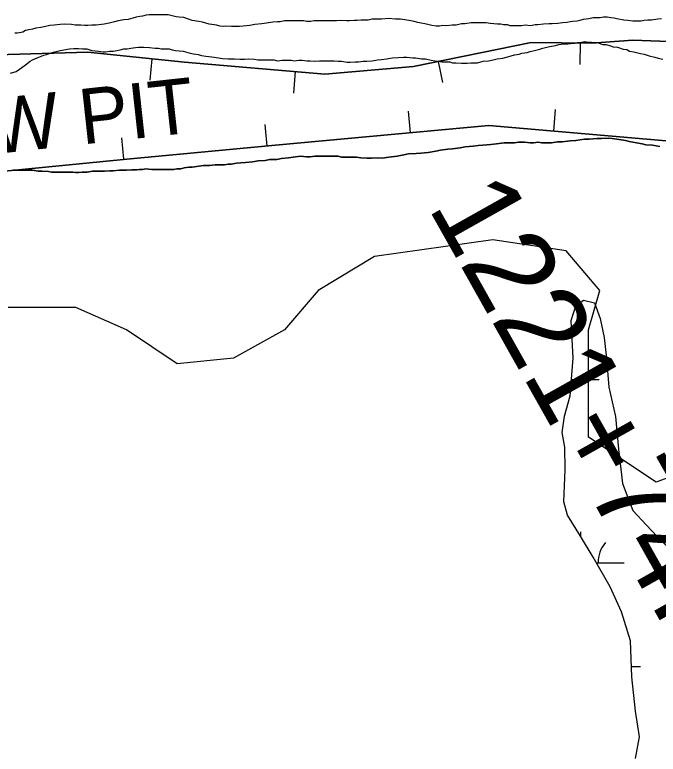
# Model space of a CAD drawing. Extents: x 3297772 to 3335630, y 634068 to 659439.
# Drawn here: x 3331844 to 3332590, y 649801 to 650657 of the extents above; entities that cross this region are included whole.
import ezdxf

# ---------------------------------------------------------------- set-up
doc = ezdxf.new("R2010")
doc.units = 0
for name, color, linetype in [('V-BORW-IDEN', 7, 'Continuous'), ('V-BORW-LINE', 7, 'Continuous'), ('V-SITE-VEGE', 7, 'Continuous'), ('V-SURV-IDEN', 7, 'Continuous'), ('V-TOPO-SHOR', 7, 'Continuous'), ('V-WETL-SWMP', 7, 'Continuous')]:
    doc.layers.add(name, color=color, linetype=linetype)

msp = doc.modelspace()

# ---------------------------------------------------------------- linework, layer by layer
at = {"layer": 'V-BORW-LINE'}
for p, q in [((3332499.17, 650624.88), (3332498.91, 650599.88)), ((3332003.36, 650606.5), (3332000.73, 650581.63)), ((3332334.79, 650603.44), (3332339.8, 650578.95)), ((3332169.29, 650591.62), (3332167.17, 650566.71)), ((3332302.68, 650520.79), (3332300.38, 650545.68)), ((3332468.62, 650522.67), (3332470.77, 650547.58)), ((3332136.79, 650505.47), (3332134.49, 650530.36)), ((3331970.9, 650490.13), (3331968.43, 650515.01))]:
    msp.add_line(p, q, dxfattribs=at)
for points in [[(3331757.27, 650609.29), (3331929.19, 650614.34), (3332040.98, 650602.52), (3332203.42, 650588.72), (3332306.33, 650597.63), (3332442.54, 650625.46), (3332512.76, 650624.74), (3332560.14, 650628.1), (3332633.18, 650625.17), (3332769.48, 650608.16), (3332851.46, 650604.73), (3332899.43, 650605.3), (3333087.67, 650625.68), (3333191.65, 650627), (3333365.7, 650616.3), (3333435.81, 650602.22)], [(3333435.81, 650602.22), (3333365.7, 650616.3), (3333191.65, 650627), (3333087.67, 650625.68), (3332899.43, 650605.3), (3332851.46, 650604.73), (3332769.48, 650608.16), (3332633.18, 650625.17), (3332560.14, 650628.1), (3332512.76, 650624.74), (3332442.54, 650625.46), (3332306.33, 650597.63), (3332203.42, 650588.72), (3332040.98, 650602.52), (3331929.19, 650614.34), (3331757.27, 650609.29)], [(3333435.94, 650514.11), (3333354.3, 650522.97), (3333168.46, 650524.86), (3333002.59, 650486.98), (3332831.32, 650484.5), (3332647.79, 650507.2), (3332393.37, 650529.17), (3332146.33, 650506.35), (3331974.04, 650490.45), (3331804.99, 650473.67), (3331535.29, 650445.21), (3331342.6, 650435.76), (3331092.78, 650411.24), (3330879.64, 650384.09), (3330719.08, 650354.52), (3330553.6, 650308.14), (3330413.04, 650234.33), (3330267.25, 650140.47), (3330185.52, 650063.51), (3330140.33, 649989.16), (3330102.82, 649904.14), (3330050.76, 649806.37)], [(3330339.7, 650187.11), (3330413.04, 650234.33), (3330553.6, 650308.14), (3330719.08, 650354.52), (3330879.64, 650384.09), (3331092.78, 650411.24), (3331342.6, 650435.76), (3331535.29, 650445.21), (3331804.99, 650473.67), (3331974.04, 650490.45), (3332146.33, 650506.35), (3332393.37, 650529.17), (3332647.79, 650507.2), (3332831.32, 650484.5), (3333002.59, 650486.98), (3333168.46, 650524.86), (3333354.3, 650522.97), (3333435.94, 650514.11)]]:
    msp.add_lwpolyline(points, dxfattribs=at)
at = {"layer": 'V-SITE-VEGE'}
for p, q in [((3332478.3, 650510.29), (3332487.52, 650511.38)), ((3332487.52, 650511.38), (3332494.03, 650511.91)), ((3332494.03, 650511.91), (3332504.33, 650513.54)), ((3332504.33, 650513.54), (3332509.75, 650513.54)), ((3332509.75, 650513.54), (3332518.97, 650514.08)), ((3332518.97, 650514.08), (3332523.85, 650514.07)), ((3332523.85, 650514.07), (3332531.45, 650514.61)), ((3332531.45, 650514.61), (3332536.33, 650514.07)), ((3332536.33, 650514.07), (3332544.46, 650512.98)), ((3332544.46, 650512.98), (3332551.51, 650511.89)), ((3332551.51, 650511.89), (3332555.85, 650510.81)), ((3332351.4, 650502.2), (3332360.07, 650503.29)), ((3332360.07, 650503.29), (3332366.04, 650504.37)), ((3332366.04, 650504.37), (3332375.26, 650505.45)), ((3332375.26, 650505.45), (3332381.22, 650505.99)), ((3332381.22, 650505.99), (3332386.65, 650506.53)), ((3332386.65, 650506.53), (3332395.87, 650507.07)), ((3332395.87, 650507.07), (3332402.37, 650508.15)), ((3332402.37, 650508.15), (3332411.05, 650509.23)), ((3332411.05, 650509.23), (3332415.93, 650509.23)), ((3332415.93, 650509.23), (3332422.98, 650509.23)), ((3332422.98, 650509.23), (3332427.86, 650509.77)), ((3332427.86, 650509.77), (3332434.91, 650509.77)), ((3332434.91, 650509.77), (3332441.42, 650509.22)), ((3332441.42, 650509.22), (3332445.22, 650509.22)), ((3332445.22, 650509.22), (3332450.64, 650509.76)), ((3332450.64, 650509.76), (3332454.98, 650509.22)), ((3332454.98, 650509.22), (3332461.48, 650509.21)), ((3332461.48, 650509.21), (3332465.83, 650509.21)), ((3332465.83, 650509.21), (3332472.87, 650510.29)), ((3332472.87, 650510.29), (3332478.3, 650510.29)), ((3332555.85, 650510.81), (3332564.52, 650509.18)), ((3332564.52, 650509.18), (3332571.03, 650508.09)), ((3332571.03, 650508.09), (3332575.37, 650507.01)), ((3332575.37, 650507.01), (3332582.96, 650506.46)), ((3332582.96, 650506.46), (3332591.64, 650504.83)), ((3332287.4, 650493.55), (3332294.99, 650495.18)), ((3332294.99, 650495.18), (3332300.41, 650496.26)), ((3332300.41, 650496.26), (3332309.09, 650496.8)), ((3332309.09, 650496.8), (3332314.52, 650497.34)), ((3332314.52, 650497.34), (3332323.19, 650497.88)), ((3332323.19, 650497.88), (3332331.87, 650499.5)), ((3332331.87, 650499.5), (3332337.29, 650500.58)), ((3332337.29, 650500.58), (3332345.97, 650501.67)), ((3332345.97, 650501.67), (3332351.4, 650502.2)), ((3332094.88, 650484.4), (3332101.38, 650485.48)), ((3332101.38, 650485.48), (3332106.26, 650486.03)), ((3332106.26, 650486.03), (3332111.69, 650486.57)), ((3332111.69, 650486.57), (3332119.82, 650487.1)), ((3332119.82, 650487.1), (3332126.33, 650488.19)), ((3332126.33, 650488.19), (3332134.46, 650488.73)), ((3332134.46, 650488.73), (3332139.89, 650489.81)), ((3332139.89, 650489.81), (3332148.02, 650489.81)), ((3332148.02, 650489.81), (3332153.45, 650490.89)), ((3332153.45, 650490.89), (3332161.58, 650491.97)), ((3332161.58, 650491.97), (3332167, 650492.51)), ((3332167, 650492.51), (3332175.14, 650493.59)), ((3332175.14, 650493.59), (3332182.19, 650493.05)), ((3332182.19, 650493.05), (3332186.53, 650493.05)), ((3332186.53, 650493.05), (3332191.95, 650493.59)), ((3332191.95, 650493.59), (3332195.75, 650493.58)), ((3332195.75, 650493.58), (3332204.42, 650493.58)), ((3332204.42, 650493.58), (3332211.47, 650493.58)), ((3332211.47, 650493.58), (3332219.07, 650493.58)), ((3332219.07, 650493.58), (3332222.86, 650492.49)), ((3332222.86, 650492.49), (3332228.83, 650492.49)), ((3332228.83, 650492.49), (3332233.17, 650492.49)), ((3332233.17, 650492.49), (3332240.21, 650492.48)), ((3332240.21, 650492.48), (3332245.1, 650491.94)), ((3332245.1, 650491.94), (3332252.69, 650491.39)), ((3332252.69, 650491.39), (3332257.57, 650491.39)), ((3332257.57, 650491.39), (3332265.71, 650491.93)), ((3332265.71, 650491.93), (3332270.04, 650491.39)), ((3332270.04, 650491.39), (3332277.64, 650492.47)), ((3332277.64, 650492.47), (3332287.4, 650493.55)), ((3331842.7, 650477.44), (3331847.58, 650477.44)), ((3331847.58, 650477.44), (3331853, 650477.44)), ((3331853, 650477.44), (3331860.05, 650477.44)), ((3331860.05, 650477.44), (3331864.93, 650477.44)), ((3331864.93, 650477.44), (3331871.44, 650476.35)), ((3331948.45, 650476.32), (3331954.41, 650476.86)), ((3331954.41, 650476.86), (3331958.21, 650476.86)), ((3331958.21, 650476.86), (3331965.8, 650477.4)), ((3331965.8, 650477.4), (3331973.94, 650477.4)), ((3331973.94, 650477.4), (3331979.9, 650477.94)), ((3331979.9, 650477.94), (3331985.33, 650477.94)), ((3331985.33, 650477.94), (3331988.58, 650478.48)), ((3331988.58, 650478.48), (3331992.37, 650478.47)), ((3331992.37, 650478.47), (3331996.17, 650479.02)), ((3331996.17, 650479.02), (3332003.22, 650478.47)), ((3332003.22, 650478.47), (3332008.1, 650478.47)), ((3332008.1, 650478.47), (3332014.61, 650478.47)), ((3332014.61, 650478.47), (3332017.86, 650478.46)), ((3332017.86, 650478.46), (3332021.66, 650478.46)), ((3332021.66, 650478.46), (3332024.91, 650478.46)), ((3332024.91, 650478.46), (3332028.71, 650478.46)), ((3332028.71, 650478.46), (3332031.96, 650479)), ((3332031.96, 650479), (3332036.85, 650479)), ((3332036.85, 650479), (3332040.64, 650480.08)), ((3332040.64, 650480.08), (3332046.06, 650481.17)), ((3332046.06, 650481.17), (3332049.86, 650481.17)), ((3332049.86, 650481.17), (3332057.45, 650482.25)), ((3332057.45, 650482.25), (3332062.88, 650482.79)), ((3332062.88, 650482.79), (3332069.93, 650482.79)), ((3332069.93, 650482.79), (3332073.18, 650483.33)), ((3332073.18, 650483.33), (3332076.44, 650483.87)), ((3332076.44, 650483.87), (3332080.23, 650483.87)), ((3332080.23, 650483.87), (3332084.03, 650483.86)), ((3332084.03, 650483.86), (3332087.28, 650483.86)), ((3332087.28, 650483.86), (3332091.62, 650484.4)), ((3332091.62, 650484.4), (3332094.88, 650484.4)), ((3331871.44, 650476.35), (3331875.78, 650476.35)), ((3331875.78, 650476.35), (3331883.37, 650475.8)), ((3331883.37, 650475.8), (3331887.16, 650475.26)), ((3331887.16, 650475.26), (3331893.67, 650475.26)), ((3331893.67, 650475.26), (3331900.72, 650475.26)), ((3331900.72, 650475.26), (3331905.6, 650475.25)), ((3331905.6, 650475.25), (3331911.57, 650475.25)), ((3331911.57, 650475.25), (3331914.82, 650474.71)), ((3331914.82, 650474.71), (3331918.62, 650474.71)), ((3331918.62, 650474.71), (3331922.41, 650475.25)), ((3331922.41, 650475.25), (3331928.38, 650475.24)), ((3331928.38, 650475.24), (3331934.35, 650476.33)), ((3331934.35, 650476.33), (3331938.68, 650476.33)), ((3331938.68, 650476.33), (3331944.65, 650476.32)), ((3331944.65, 650476.32), (3331948.45, 650476.32)), ((3332398.05, 650397.03), (3332261.02, 650377.44)), ((3332482.88, 650383.97), (3332398.05, 650397.03)), ((3332522.03, 650338.27), (3332482.88, 650383.97)), ((3332261.02, 650377.44), (3332195.76, 650338.27)), ((3332195.76, 650338.27), (3332156.61, 650292.57)), ((3332508.98, 650292.57), (3332522.03, 650338.27)), ((3331915.17, 650318.68), (3331836.86, 650318.68)), ((3331973.9, 650292.57), (3331915.17, 650318.68)), ((3332032.62, 650253.39), (3331973.9, 650292.57)), ((3332156.61, 650292.57), (3332097.88, 650259.92)), ((3332508.98, 650168.52), (3332508.98, 650292.57)), ((3332097.88, 650259.92), (3332032.62, 650253.39)), ((3332587.29, 650116.29), (3332508.98, 650168.52)), ((3332639.49, 650135.88), (3332587.29, 650116.29))]:
    msp.add_line(p, q, dxfattribs=at)
at = {"layer": 'V-TOPO-SHOR'}
for points in [[(3332303.18, 650650.28), (3332298.3, 650651.36), (3332291.25, 650652.45), (3332285.29, 650652.45), (3332277.15, 650652.99), (3332269.02, 650652.45), (3332265.76, 650652.46), (3332261.42, 650652.46), (3332258.17, 650652.46), (3332253.83, 650651.38), (3332250.58, 650651.38), (3332245.7, 650651.38), (3332240.81, 650650.84), (3332237.56, 650650.84), (3332232.14, 650650.3), (3332228.89, 650650.3), (3332221.29, 650650.85), (3332216.96, 650650.31), (3332213.16, 650650.31), (3332207.74, 650650.31), (3332204.48, 650650.31), (3332199.06, 650650.31), (3332190.92, 650650.32), (3332187.13, 650649.77), (3332182.79, 650649.78), (3332178.99, 650650.32), (3332174.66, 650650.32), (3332171.4, 650650.32), (3332167.6, 650650.32), (3332160.55, 650650.33), (3332156.76, 650650.33), (3332151.88, 650649.24), (3332148.62, 650649.25), (3332143.2, 650648.7), (3332136.15, 650647.62), (3332130.73, 650647.08), (3332122.59, 650646), (3332116.62, 650644.92), (3332109.03, 650644.38), (3332104.7, 650643.84), (3332100.35, 650643.84), (3332095.48, 650643.84), (3332088.97, 650644.39), (3332085.71, 650643.84), (3332082.46, 650644.39), (3332078.12, 650645.47), (3332072.7, 650646.02), (3332069.45, 650646.56), (3332061.85, 650648.73), (3332057.52, 650649.82), (3332049.92, 650650.91), (3332045.58, 650652.54), (3332040.16, 650654.17), (3332034.74, 650654.71), (3332031.48, 650655.25), (3332028.23, 650655.8), (3332022.27, 650657.43), (3332018.47, 650657.43), (3332011.96, 650657.43), (3332007.63, 650657.43), (3332003.83, 650657.43), (3332000.03, 650657.44), (3331996.78, 650656.89), (3331992.44, 650655.81), (3331989.19, 650655.27), (3331984.85, 650654.73), (3331981.05, 650653.65), (3331975.63, 650652.02), (3331970.75, 650651.48), (3331964.24, 650650.4), (3331959.9, 650649.31), (3331953.93, 650647.69), (3331947.97, 650646.61), (3331938.75, 650645.53), (3331933.87, 650645.53), (3331928.98, 650644.99), (3331925.73, 650644.99), (3331920.85, 650645.53), (3331914.34, 650645.54), (3331910.01, 650646.08), (3331902.41, 650646.62), (3331896.99, 650646.08), (3331889.94, 650645.54), (3331885.06, 650645), (3331878.55, 650643.38), (3331874.75, 650642.84), (3331868.79, 650641.76), (3331864.99, 650640.67), (3331860.65, 650640.13), (3331856.86, 650639.05), (3331853.6, 650637.42), (3331847.63, 650636.34), (3331844.38, 650636.34)], [(3332593.32, 650652.88), (3332588.98, 650652.34), (3332581.93, 650651.26), (3332577.59, 650651.26), (3332573.25, 650650.72), (3332569.46, 650650.18), (3332566.2, 650650.18), (3332560.24, 650650.18), (3332554.27, 650650.72), (3332549.93, 650651.27), (3332541.8, 650652.9), (3332538.54, 650653.44), (3332534.75, 650653.99), (3332530.41, 650654.53), (3332526.08, 650654.53), (3332522.28, 650653.99), (3332517.94, 650653.99), (3332514.14, 650653.99), (3332509.26, 650652.91), (3332506.01, 650652.37), (3332502.75, 650651.83), (3332498.96, 650650.75), (3332495.7, 650650.2), (3332490.82, 650649.66), (3332487.57, 650649.12), (3332484.31, 650648.58), (3332478.89, 650648.04), (3332473.47, 650647.5), (3332466.96, 650646.96), (3332463.16, 650646.96), (3332456.66, 650646.42), (3332450.15, 650645.88), (3332446.89, 650645.88), (3332442.01, 650644.8), (3332435.5, 650645.34), (3332431.17, 650644.81), (3332424.66, 650644.81), (3332418.15, 650644.81), (3332414.9, 650645.89), (3332410.56, 650645.9), (3332407.3, 650646.44), (3332403.51, 650646.44), (3332399.17, 650646.99), (3332394.83, 650647.53), (3332390.49, 650648.07), (3332386.16, 650648.07), (3332381.27, 650648.08), (3332376.94, 650648.08), (3332373.14, 650648.08), (3332365.55, 650647), (3332361.75, 650647), (3332355.78, 650645.37), (3332350.9, 650645.38), (3332344.4, 650644.83), (3332340.06, 650644.84), (3332336.26, 650644.3), (3332332.46, 650644.3), (3332327.58, 650644.84), (3332324.33, 650645.93), (3332319.45, 650647.01), (3332315.11, 650647.56), (3332311.32, 650648.65), (3332306.98, 650649.73), (3332303.18, 650650.28)], [(3332232.66, 650602.58), (3332238.63, 650603.12), (3332242.43, 650603.12), (3332247.85, 650603.65), (3332252.19, 650603.65), (3332258.15, 650604.2), (3332264.66, 650605.28), (3332269, 650605.82), (3332274.97, 650606.36), (3332282.02, 650607.44), (3332288.52, 650607.98), (3332294.49, 650608.52), (3332298.29, 650608.52), (3332305.33, 650607.43), (3332308.59, 650607.43), (3332315.64, 650606.34), (3332319.98, 650606.34), (3332326.48, 650604.71), (3332330.82, 650604.17), (3332334.62, 650603.62), (3332339.5, 650603.08), (3332342.75, 650603.08), (3332348.18, 650603.08), (3332351.43, 650601.99), (3332355.23, 650601.99), (3332361.73, 650601.44), (3332368.24, 650601.44), (3332372.58, 650601.98), (3332380.17, 650601.98), (3332386.68, 650603.6), (3332393.19, 650604.14), (3332398.61, 650605.23), (3332402.95, 650606.31), (3332409.46, 650607.39), (3332413.8, 650608.47), (3332419.22, 650610.1), (3332423.02, 650611.19), (3332428.44, 650611.72), (3332431.7, 650612.81), (3332437.66, 650613.89), (3332441.46, 650614.97), (3332447.97, 650616.6), (3332452.31, 650617.68), (3332456.1, 650618.76), (3332462.07, 650620.39), (3332465.87, 650620.93), (3332470.75, 650622.01), (3332474.54, 650623.1), (3332479.97, 650623.64), (3332484.85, 650623.64), (3332488.1, 650624.18), (3332492.98, 650624.72), (3332496.24, 650625.26), (3332500.57, 650625.8), (3332504.37, 650626.34), (3332509.25, 650625.79), (3332512.5, 650625.79), (3332519.01, 650625.25), (3332525.52, 650623.08), (3332529.32, 650623.08), (3332534.2, 650621.45), (3332537.45, 650620.36), (3332542.33, 650619.82), (3332548.84, 650617.64), (3332553.18, 650617.1), (3332556.43, 650615.47), (3332561.31, 650614.39), (3332568.9, 650612.76), (3332573.24, 650611.67), (3332579.2, 650610.04), (3332585.71, 650608.41), (3332589.51, 650607.33), (3332594.93, 650606.24)], [(3331839.48, 650589.7), (3331845.99, 650591.87), (3331849.79, 650594.58), (3331852.5, 650596.21), (3331856.84, 650599.46), (3331862.27, 650603.8), (3331864.98, 650605.42), (3331870.4, 650607.59), (3331878, 650610.84), (3331881.25, 650611.38), (3331886.67, 650613.55), (3331891.01, 650614.63), (3331896.98, 650616.26), (3331901.32, 650616.8), (3331907.83, 650617.88), (3331912.71, 650618.42), (3331918.13, 650618.42), (3331923.01, 650617.87), (3331927.89, 650617.87), (3331933.85, 650616.24), (3331941.45, 650615.16), (3331946.33, 650614.61), (3331949.58, 650614.61), (3331954.46, 650615.15), (3331958.26, 650615.15), (3331963.14, 650616.23), (3331966.39, 650616.77), (3331970.73, 650617.85), (3331974.53, 650617.85), (3331978.87, 650618.94), (3331984.29, 650619.48), (3331987.54, 650620.02), (3331994.05, 650620.02), (3332000.56, 650619.47), (3332007.07, 650618.93), (3332010.87, 650618.93), (3332014.12, 650617.84), (3332019.54, 650617.84), (3332023.34, 650617.84), (3332026.59, 650616.75), (3332030.39, 650616.21), (3332034.73, 650615.66), (3332039.6, 650615.12), (3332047.74, 650612.95), (3332051.54, 650612.4), (3332056.96, 650611.32), (3332060.75, 650610.23), (3332065.64, 650609.69), (3332072.69, 650608.6), (3332080.28, 650607.51), (3332085.16, 650606.97), (3332091.67, 650606.42), (3332094.92, 650606.42), (3332098.71, 650606.42), (3332105.22, 650605.88), (3332110.64, 650605.87), (3332114.98, 650606.42), (3332121.49, 650605.87), (3332125.83, 650605.33), (3332132.88, 650605.32), (3332137.22, 650605.32), (3332144.27, 650605.32), (3332148.61, 650604.23), (3332154.03, 650604.77), (3332157.28, 650604.77), (3332164.88, 650604.77), (3332168.13, 650604.23), (3332173.55, 650604.77), (3332177.35, 650604.77), (3332182.77, 650604.22), (3332186.57, 650604.22), (3332191.45, 650603.68), (3332197.41, 650604.21), (3332201.21, 650604.21), (3332206.63, 650604.21), (3332209.89, 650604.21), (3332214.23, 650604.21), (3332219.11, 650603.67), (3332222.9, 650603.66), (3332229.41, 650602.58), (3332232.66, 650602.58)], [(3332551.51, 650511.89), (3332544.46, 650512.98), (3332536.33, 650514.07), (3332531.45, 650514.61), (3332523.85, 650514.07), (3332518.97, 650514.08), (3332509.75, 650513.54), (3332504.33, 650513.54), (3332494.03, 650511.91), (3332487.52, 650511.38), (3332478.3, 650510.29), (3332472.87, 650510.29), (3332465.83, 650509.21), (3332461.48, 650509.21), (3332454.98, 650509.22), (3332450.64, 650509.76), (3332445.22, 650509.22), (3332441.42, 650509.22), (3332434.91, 650509.77), (3332427.86, 650509.77), (3332422.98, 650509.23), (3332415.93, 650509.23), (3332411.05, 650509.23), (3332402.37, 650508.15), (3332395.87, 650507.07), (3332386.65, 650506.53), (3332381.22, 650505.99), (3332375.26, 650505.45), (3332366.04, 650504.37), (3332360.07, 650503.29), (3332351.4, 650502.2), (3332345.97, 650501.67), (3332337.29, 650500.58), (3332331.87, 650499.5), (3332323.19, 650497.88), (3332314.52, 650497.34), (3332309.09, 650496.8), (3332300.41, 650496.26), (3332294.99, 650495.18), (3332287.4, 650493.55), (3332277.64, 650492.47), (3332270.04, 650491.39), (3332265.71, 650491.93), (3332257.57, 650491.39), (3332252.69, 650491.39), (3332245.1, 650491.94), (3332240.21, 650492.48), (3332233.17, 650492.49), (3332228.83, 650492.49), (3332222.86, 650492.49), (3332219.07, 650493.58), (3332211.47, 650493.58), (3332204.42, 650493.58), (3332195.75, 650493.58), (3332191.95, 650493.59), (3332186.53, 650493.05), (3332182.19, 650493.05), (3332175.14, 650493.59), (3332167, 650492.51), (3332161.58, 650491.97), (3332153.45, 650490.89), (3332148.02, 650489.81), (3332139.89, 650489.81), (3332134.46, 650488.73), (3332126.33, 650488.19), (3332119.82, 650487.1), (3332111.69, 650486.57), (3332106.26, 650486.03), (3332101.38, 650485.48), (3332094.88, 650484.4), (3332091.62, 650484.4), (3332087.28, 650483.86), (3332084.03, 650483.86), (3332080.23, 650483.87), (3332076.44, 650483.87), (3332073.18, 650483.33), (3332069.93, 650482.79), (3332062.88, 650482.79), (3332057.45, 650482.25), (3332049.86, 650481.17), (3332046.06, 650481.17), (3332040.64, 650480.08), (3332036.85, 650479), (3332031.96, 650479), (3332028.71, 650478.46), (3332024.91, 650478.46), (3332021.66, 650478.46), (3332017.86, 650478.46), (3332014.61, 650478.47), (3332008.1, 650478.47), (3332003.22, 650478.47), (3331996.17, 650479.02), (3331992.37, 650478.47), (3331988.58, 650478.48), (3331985.33, 650477.94), (3331979.9, 650477.94), (3331973.94, 650477.4), (3331965.8, 650477.4), (3331958.21, 650476.86), (3331954.41, 650476.86), (3331948.45, 650476.32)], [(3332591.64, 650504.83), (3332582.96, 650506.46), (3332575.37, 650507.01), (3332571.03, 650508.09), (3332564.52, 650509.18), (3332555.85, 650510.81), (3332551.51, 650511.89)], [(3331948.45, 650476.32), (3331944.65, 650476.32), (3331938.68, 650476.33), (3331934.35, 650476.33), (3331928.38, 650475.24), (3331922.42, 650475.25), (3331918.62, 650474.71), (3331914.82, 650474.71), (3331911.57, 650475.25), (3331905.6, 650475.25), (3331900.72, 650475.26), (3331893.67, 650475.26), (3331887.16, 650475.26), (3331883.37, 650475.8), (3331875.78, 650476.35), (3331871.44, 650476.35), (3331864.93, 650477.44), (3331860.05, 650477.44), (3331853, 650477.44), (3331847.58, 650477.44), (3331842.7, 650477.44)]]:
    msp.add_lwpolyline(points, dxfattribs=at)
at = {"layer": 'V-WETL-SWMP'}
for p, q in [((3332494.18, 650320.34), (3332503.08, 650327.13)), ((3332503.08, 650327.13), (3332515.63, 650323.98)), ((3332515.63, 650323.98), (3332522.41, 650305.66)), ((3332488.93, 650303.61), (3332494.18, 650320.34)), ((3332522.41, 650305.66), (3332527.09, 650283.69)), ((3332490.97, 650259.67), (3332488.93, 650303.61)), ((3332527.09, 650283.69), (3332529.68, 650259.62)), ((3332487.78, 650216.25), (3332490.97, 650259.67)), ((3332529.68, 650259.62), (3332532.25, 650226.14)), ((3332489.18, 650235.32), (3332521.11, 650235.32)), ((3332532.25, 650226.14), (3332540.06, 650192.13)), ((3332480.95, 650192.72), (3332487.78, 650216.25)), ((3332478.32, 650173.9), (3332480.95, 650192.72)), ((3332540.06, 650192.13), (3332543.68, 650154.46)), ((3332481.43, 650156.63), (3332478.32, 650173.9)), ((3332481.93, 650130.48), (3332481.43, 650156.63)), ((3332543.68, 650154.46), (3332548.34, 650114.7)), ((3332480.31, 650093.34), (3332481.93, 650130.48)), ((3332548.34, 650114.7), (3332560.33, 650083.31)), ((3332484.48, 650078.16), (3332480.31, 650093.34)), ((3332560.33, 650083.31), (3332576.01, 650066.55)), ((3332499.62, 650053.56), (3332484.48, 650078.16)), ((3332576.01, 650066.55), (3332588.55, 650053.46)), ((3332499.96, 650053.01), (3332499.96, 650058.71)), ((3332514.24, 650029.48), (3332499.62, 650053.56)), ((3332588.55, 650053.46), (3332599, 650042.46)), ((3332534.08, 649994.94), (3332514.24, 650029.48)), ((3332518.13, 650022.71), (3332549.96, 650022.71)), ((3332547.12, 649966.15), (3332534.08, 649994.94)), ((3332557.54, 649932.66), (3332547.12, 649966.15)), ((3332559.07, 649890.81), (3332557.54, 649932.66)), ((3332558.64, 649902.64), (3332569.11, 649902.64)), ((3332563.2, 649851.05), (3332559.07, 649890.81)), ((3332567.88, 649821.23), (3332563.2, 649851.05)), ((3332563.14, 649796.13), (3332567.88, 649821.23))]:
    msp.add_line(p, q, dxfattribs=at)
msp.add_arc((3332555.2, 650023.19), 35.25, 139.22818, 180.77184, dxfattribs=at)

# ---------------------------------------------------------------- texts
at = {"layer": 'V-BORW-IDEN'}
msp.add_text('BORROW PIT', height=64, rotation=6.22995, dxfattribs=at).set_placement((3331506.52, 650461.78))
at = {"layer": 'V-SURV-IDEN'}
msp.add_text('1221+74.9', height=100, rotation=299.33422, dxfattribs=at).set_placement((3332322.16, 650435.2))

doc.saveas('drawing.dxf')
